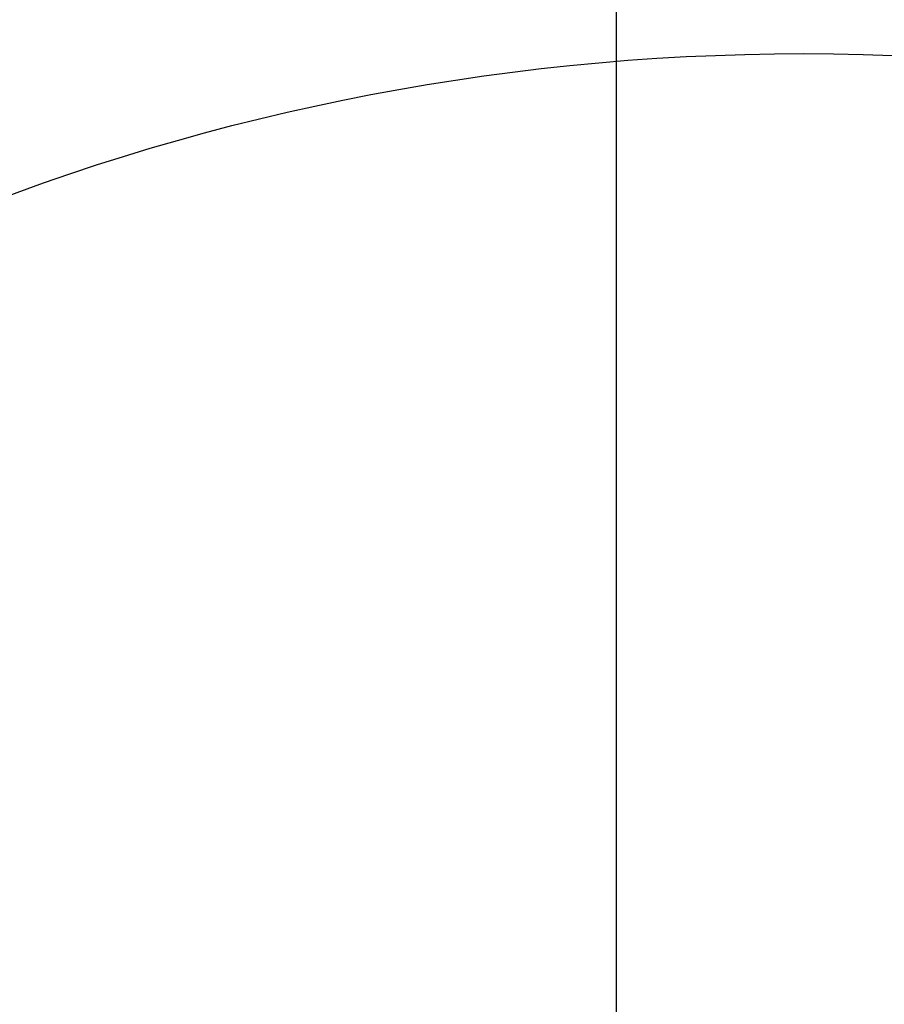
# Model space of a CAD drawing. Header units: millimetres. Extents: x -637441 to -130928, y -380379 to -53767.
# Tile 340 of 390: x -337772 to -337540, y -152118 to -151853. Entities that reach past the tile are written whole.
import ezdxf

# ---------------------------------------------------------------- set-up
doc = ezdxf.new("R2010")
doc.units = ezdxf.units.MM
doc.header["$LTSCALE"] = 10
doc.layers.add('CKTEXTY_MALE', color=7, linetype='Continuous', lineweight=25)
doc.layers.add('ZDIVO', color=6, linetype='Continuous')
doc.styles.get("Standard").update_dxf_attribs({"font": 'simplex.shx', "width": 0.8})
doc.dimstyles.new('normální', dxfattribs={"dimscale": 50, "dimtxt": 2.5, "dimasz": 2.5, "dimexe": 1.768, "dimexo": 5, "dimtad": 1, "dimrnd": 1, "dimtxsty": 'Standard', "dimblk1": 'OBLIQUE', "dimblk2": 'OBLIQUE', "dimsah": 1, "dimcen": 2.5, "dimdle": 1.8, "dimadec": 0, "dimazin": 0, "dimtfac": 1, "dimtix": 1, "dimtmove": 2, "dimatfit": 3, "dimfxl": 1, "dimarcsym": 0})

# ---------------------------------------------------------------- blocks, each defined once
blk = doc.blocks.new('_OBLIQUE')
at = {"color": 0, "linetype": 'ByBlock'}
blk.add_line((-0.5, -0.5), (0.5, 0.5), dxfattribs=at)
blk = doc.blocks.new('*D1263')
at = {"layer": 'CKTEXTY_MALE', "color": 0, "lineweight": -2}
for p, q in [((-338120.14, -149241.72), (-338120.14, -152271.72)), ((-337850.95, -149331.72), (-338208.54, -149331.72)), ((-337850.95, -152181.72), (-338208.54, -152181.72))]:
    blk.add_line(p, q, dxfattribs=at)
at = {"layer": 'DEFPOINTS', "color": 0}
for p in [(-337600.95, -149331.72), (-338120.14, -152181.72), (-337600.95, -152181.72)]:
    blk.add_point(p, dxfattribs=at)
at = {"layer": 'CKTEXTY_MALE', "color": 0, "lineweight": -2, "xscale": 125, "yscale": 125, "zscale": 125}
for p, rotation in [((-338120.14, -149331.72), 90), ((-338120.14, -152181.72), 270)]:
    blk.add_blockref('_OBLIQUE', p, dxfattribs=dict(at, rotation=rotation))
at = {"layer": 'CKTEXTY_MALE', "color": 0, "insert": (-338213.89, -150756.72), "char_height": 125, "attachment_point": 5, "rotation": 90}
blk.add_mtext('2850', dxfattribs=at)

msp = doc.modelspace()

# ---------------------------------------------------------------- linework, layer by layer
at = {"layer": 'CKTEXTY_MALE', "color": 7}
msp.add_circle((-337561.835, -152476.154), 613.638, dxfattribs=at)
at = {"layer": 'ZDIVO', "color": 7}
msp.add_line((-337612.101, -152281.715), (-337612.101, -149331.715), dxfattribs=at)

# ---------------------------------------------------------------- dimensions: what is measured, and where the dimension line sits
at = {"layer": 'CKTEXTY_MALE'}
dim = msp.add_linear_dim(base=(-338120.136, -152181.715), p1=(-337600.945, -149331.715), p2=(-337600.945, -152181.715), angle=90, dimstyle='normální', dxfattribs=at)
dim.commit()
dim.dimension.update_dxf_attribs({"geometry": '*D1263', "text_midpoint": (-338213.886, -150756.715)})

doc.saveas('drawing.dxf')
